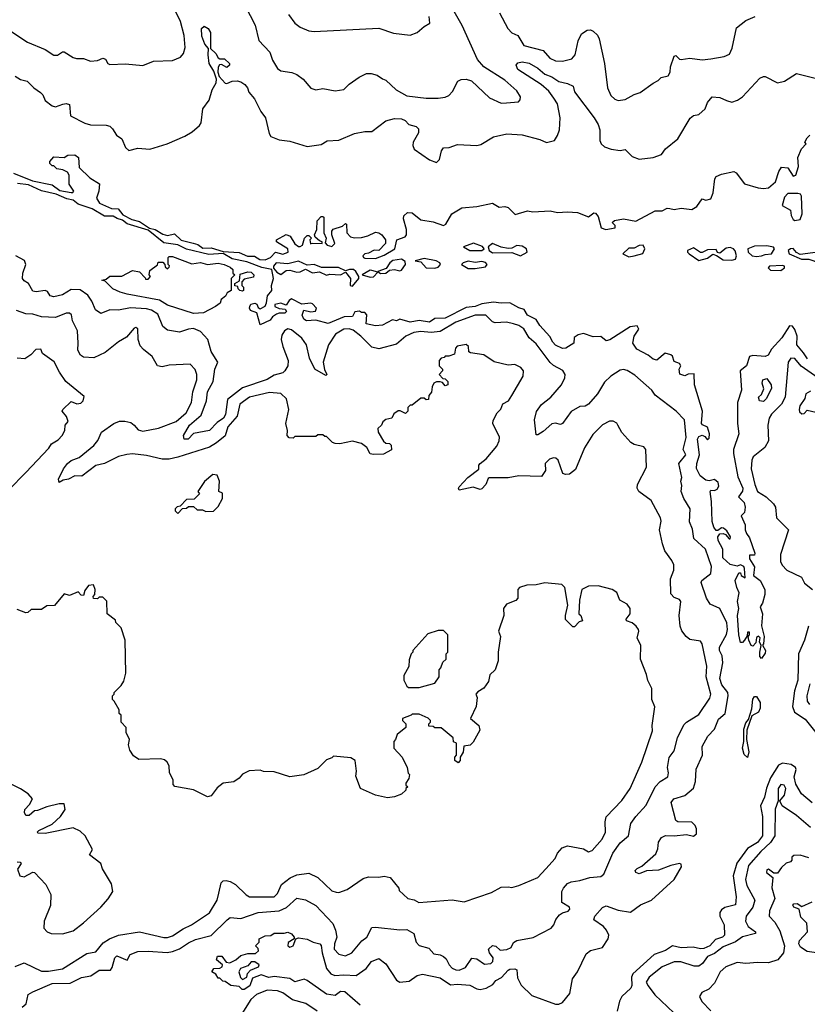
# Model space of a CAD drawing. Extents: x 2210602 to 2357277, y 510288 to 673808.
# Tile 407 of 464: x 2332420 to 2336926, y 623380 to 629016. Entities that reach past the tile are written whole.
import ezdxf

# ---------------------------------------------------------------- set-up
doc = ezdxf.new("R2010")
doc.units = 0

msp = doc.modelspace()

# ---------------------------------------------------------------- linework, layer by layer
at = {"layer": '0CON05XD'}
for points in [[(2333710, 629095), (2333767.5, 628985), (2333787.3, 628897.3), (2333850.7, 628830.7), (2333866.2, 628785), (2333895, 628736.7), (2333915, 628723.8), (2333976.7, 628713.3), (2334005, 628701.2), (2334042.5, 628675), (2334085, 628623.3), (2334115, 628614), (2334155, 628622.9), (2334225, 628608.8), (2334274.1, 628615.9), (2334305, 628646.2), (2334363, 628687), (2334405, 628707.5), (2334431.7, 628708.3), (2334465, 628698.8), (2334495, 628676.7), (2334515, 628670), (2334574.2, 628614.2), (2334635, 628580), (2334745, 628565.7), (2334815, 628565.8), (2334855, 628572), (2334875, 628582), (2334895.7, 628604.3), (2334926.1, 628663.9), (2334945, 628673.3), (2334975, 628676.2), (2335005.8, 628665.8), (2335108.8, 628568.8), (2335175, 628537.5), (2335205, 628539.2), (2335273.6, 628546.4), (2335283.6, 628556.4), (2335286.2, 628575), (2335265, 628608.8), (2335195, 628670), (2335075.7, 628745.7), (2335038.8, 628788.8), (2334952, 628982), (2334870, 629125)], [(2332375, 628945.8), (2332465, 628887.1), (2332565, 628845.8), (2332615, 628813.3), (2332636.8, 628813.2), (2332665, 628832.5), (2332675, 628832.5), (2332725, 628800), (2332745, 628793.3), (2332785, 628793.3), (2332825, 628778.8), (2332865, 628782), (2332895.8, 628795.8), (2332910, 628790), (2332923.3, 628765), (2332935, 628760), (2333025, 628764), (2333125, 628753.3), (2333185, 628778), (2333295, 628781.9), (2333339.4, 628800.6), (2333358, 628822), (2333366.8, 628856.8), (2333361.5, 628925), (2333339.5, 629005), (2333310.9, 629065)], [(2333958.6, 629045), (2333995, 628996.2), (2334025, 628973.8), (2334075, 628951.2), (2334105, 628947.5), (2334475, 628967.5), (2334558.3, 628938.3), (2334655, 628927.5), (2334695, 628942.5), (2334735, 628977.5), (2334767.5, 628995), (2334763.3, 629035)], [(2335165.7, 629055.7), (2335212.5, 628965), (2335235, 628940), (2335270.8, 628925), (2335305, 628867.8), (2335415, 628838.6), (2335452.5, 628795), (2335485, 628779.6), (2335525, 628778.5), (2335578.3, 628791.7), (2335597.3, 628815), (2335614.5, 628895.5), (2335634.6, 628935.4), (2335666.1, 628956.1), (2335685, 628958), (2335700.3, 628950.3), (2335726.4, 628926.4), (2335735.5, 628905.5), (2335766, 628765), (2335782.5, 628625), (2335802.1, 628582.1), (2335825, 628561.2), (2335845, 628553.8), (2335885, 628558.8), (2335935, 628588), (2335970.7, 628599.3), (2336045, 628653.3), (2336073, 628667), (2336090, 628685), (2336130, 628695), (2336142, 628715), (2336143.6, 628746.4), (2336165, 628807.5), (2336175, 628810), (2336195, 628790), (2336205, 628787.5), (2336253.8, 628796.2), (2336325, 628786), (2336375, 628792.5), (2336450, 628805), (2336481.7, 628818.3), (2336497, 628853), (2336521.7, 628968.3), (2336575, 629011.2), (2336627.5, 629035)], [(2332395, 628692.5), (2332425, 628673.3), (2332463.6, 628663.6), (2332500, 628625), (2332539.5, 628599.5), (2332553.3, 628585), (2332565, 628552.5), (2332605, 628523.3), (2332625, 628516.2), (2332667, 628533), (2332685.7, 628535.7), (2332705, 628530), (2332710, 628465), (2332793.4, 628423.4), (2332824.5, 628414.5), (2332915, 628412.5), (2332935.8, 628405.8), (2332951.7, 628391.7), (2332974, 628355), (2333004.3, 628334.3), (2333026, 628285), (2333045, 628266.2), (2333095, 628280), (2333165, 628274), (2333264.3, 628305.7), (2333365, 628350), (2333406.1, 628373.9), (2333449.3, 628410.7), (2333457.5, 628425), (2333467.5, 628505), (2333503.3, 628555), (2333520.8, 628615), (2333544.3, 628655), (2333546.2, 628676.2), (2333530.9, 628720.9), (2333504.8, 628764.8), (2333498.2, 628815), (2333500.7, 628850.7), (2333479.1, 628875), (2333462.2, 628922.2), (2333460.8, 628965), (2333475, 628979.4), (2333497.5, 628965), (2333512.6, 628942.6), (2333511.2, 628851.2), (2333542.1, 628822.1), (2333555, 628796.7), (2333565, 628791.2), (2333591.7, 628791.7), (2333620, 628765), (2333620, 628755), (2333605, 628742.5), (2333575, 628758.8), (2333562.9, 628757.1), (2333556, 628745), (2333553.3, 628715), (2333561.2, 628691.2), (2333595, 628653.3), (2333605, 628650), (2333635, 628663.3), (2333663.9, 628666.1), (2333685, 628660.8), (2333708, 628645), (2333724, 628625), (2333731.2, 628601.2), (2333762.7, 628562.7), (2333799.5, 628489.5), (2333826.2, 628455), (2333847.5, 628365), (2333857, 628347), (2333905, 628328.8), (2333965, 628321.2), (2334065, 628290), (2334145, 628300.8), (2334178.3, 628321.7), (2334245, 628326), (2334335, 628364.2), (2334395, 628376.7), (2334435, 628376), (2334515, 628436), (2334565, 628450), (2334605, 628448.6), (2334625, 628438), (2334645.6, 628415.6), (2334687.5, 628405), (2334701.7, 628391.7), (2334701.7, 628368.3), (2334671.2, 628315), (2334670, 628295), (2334677.5, 628275), (2334765, 628213.3), (2334805, 628197.5), (2334822.5, 628215), (2334833.3, 628265), (2334845, 628282.5), (2334876.4, 628283.6), (2334925, 628301.2), (2335035, 628296.2), (2335057.7, 628302.3), (2335130, 628345), (2335207, 628363), (2335295, 628356.2), (2335395, 628330), (2335435, 628312.5), (2335480, 628325), (2335497.7, 628352.3), (2335508, 628385), (2335511.4, 628455), (2335497.1, 628535), (2335476.2, 628566.2), (2335446.8, 628606.8), (2335404.5, 628645), (2335270.8, 628730.8), (2335261.1, 628755), (2335270.5, 628769.5), (2335295, 628774.7), (2335335, 628767.3), (2335385, 628738.8), (2335425, 628703.3), (2335465, 628689.4), (2335505, 628662.9), (2335555, 628650.8), (2335586, 628636), (2335595, 628602.5), (2335706.2, 628455), (2335728.8, 628415), (2335738.8, 628385), (2335738.8, 628325), (2335746.7, 628305), (2335765, 628288.8), (2335803.9, 628273.9), (2335855, 628267.5), (2335885, 628272.5), (2335925, 628232.5), (2335965, 628217.5), (2336045, 628227.5), (2336092.5, 628245), (2336114.1, 628275.9), (2336186.4, 628333.6), (2336257, 628453), (2336275, 628467.5), (2336305, 628473.3), (2336342.5, 628505), (2336355, 628542.5), (2336382.5, 628575), (2336425, 628571.2), (2336463.9, 628553.9), (2336495, 628543.3), (2336527.5, 628555), (2336555, 628573.8), (2336655, 628681.2), (2336675, 628691.2), (2336685, 628691.2), (2336755, 628653.8), (2336796.2, 628663.8), (2336865, 628707.5), (2336970.7, 628680.7)], [(2336140, 627935), (2336165, 627928.8), (2336205, 627936.7), (2336265, 627930), (2336293.3, 627946.7), (2336325, 627990), (2336345, 627982.5), (2336375, 627990), (2336387.5, 628025), (2336397.5, 628105), (2336405, 628117.5), (2336435, 628132.5), (2336505, 628147.5), (2336519.3, 628139.3), (2336566.4, 628076.4), (2336645, 628052.5), (2336675, 628050), (2336705, 628052.5), (2336745, 628087.5), (2336763.6, 628146.4), (2336778.3, 628171.7), (2336815, 628167.5), (2336845, 628120), (2336860, 628125), (2336876.7, 628175), (2336873, 628227), (2336893, 628277), (2336920, 628305), (2336912.5, 628315), (2336925, 628340), (2336940, 628355)], [(2332385, 628137.9), (2332494, 628094), (2332605, 628070.6), (2332648.8, 628038.8), (2332714.3, 628025.7), (2332723.8, 628026.2), (2332730, 628035), (2332703.8, 628075), (2332702.5, 628125), (2332693, 628143), (2332666.4, 628156.4), (2332633, 628163), (2332615, 628180), (2332605, 628180), (2332593.3, 628193.3), (2332592.5, 628205), (2332615, 628230), (2332675, 628227.5), (2332695, 628240), (2332735, 628242.5), (2332757, 628227), (2332760.7, 628170.7), (2332820.7, 628110.7), (2332876.2, 628076.2), (2332873.3, 628035), (2332860, 627995), (2332876.7, 627965), (2332945, 627935.8), (2332982.5, 627932.5), (2333009.5, 627899.5), (2333061.5, 627871.5), (2333105, 627861.2), (2333163.2, 627823.2), (2333195, 627814.6), (2333238, 627788), (2333265, 627781.1), (2333305, 627790), (2333343.8, 627753.8), (2333413.3, 627736.7), (2333438.8, 627728.8), (2333467.4, 627707.4), (2333515, 627709.1), (2333585, 627688), (2333675, 627683.8), (2333722.9, 627662.9), (2333763.1, 627663.1), (2333793.6, 627643.6), (2333825, 627641.1), (2333855.3, 627654.7), (2333884, 627686), (2333925, 627674.5), (2333955.8, 627685), (2333954, 627705), (2333890, 627745), (2333890, 627755), (2333945, 627785.7), (2333967, 627777), (2333993.6, 627733.6), (2334015, 627718), (2334025, 627716.7), (2334037.5, 627725), (2334050, 627765), (2334065, 627780), (2334075, 627780), (2334090, 627765), (2334080, 627755), (2334083, 627733), (2334092.5, 627737.5), (2334150, 627735), (2334150, 627745), (2334135, 627750), (2334110.7, 627770.7), (2334107.5, 627785), (2334120, 627815), (2334122.5, 627865), (2334145, 627890), (2334155, 627890), (2334160, 627885), (2334160, 627795), (2334173.3, 627765), (2334168.3, 627738.3), (2334180, 627725), (2334205, 627717.5), (2334222.5, 627735), (2334206.2, 627785), (2334206.7, 627805), (2334213.6, 627816.4), (2334267, 627833), (2334285, 627850), (2334290, 627845), (2334292.5, 627795), (2334313.6, 627773.6), (2334335, 627767.5), (2334375, 627770), (2334411.7, 627778.3), (2334455, 627798.8), (2334475, 627796), (2334491.2, 627785), (2334513.8, 627755), (2334513.3, 627735), (2334475, 627694), (2334447.5, 627697.5), (2334415, 627680), (2334395, 627676.2), (2334384, 627665), (2334386.2, 627655), (2334395, 627650), (2334455, 627648.9), (2334505, 627668.5), (2334565.8, 627705), (2334577.5, 627755), (2334625, 627772.5), (2334632.5, 627785), (2334633.8, 627815), (2334616.7, 627875), (2334617, 627893), (2334638.3, 627911.7), (2334665, 627910), (2334715, 627870), (2334785, 627858.8), (2334845, 627837.5), (2334857.5, 627845), (2334892.5, 627905), (2334950.5, 627939.5), (2335035, 627946.2), (2335125, 627966.2), (2335163.6, 627943.6), (2335195, 627946), (2335215, 627940), (2335255, 627900), (2335325, 627922.5), (2335355, 627916.7), (2335455, 627922.5), (2335497, 627913), (2335555, 627916.7), (2335611.7, 627911.7), (2335675, 627887.5), (2335705, 627911.2), (2335715, 627908.8), (2335729.8, 627889.8), (2335746.7, 627825), (2335774.2, 627814.2), (2335827.5, 627825), (2335827, 627837), (2335810, 627855), (2335823.6, 627866.4), (2335875, 627876.7), (2335945, 627863.3), (2336055, 627921.2), (2336095, 627922.5), (2336125, 627937.5), (2336140, 627935)], [(2336684.2, 625755), (2336684.1, 625725.9), (2336670, 625675), (2336657.5, 625655), (2336670, 625615), (2336663.3, 625546.7), (2336680, 625485), (2336676.4, 625443.6), (2336670, 625435), (2336686.7, 625405), (2336685, 625390), (2336665, 625360), (2336655, 625370), (2336654, 625395), (2336663, 625433), (2336652.5, 625455), (2336657, 625477), (2336647.5, 625487.5), (2336635, 625480), (2336632, 625448), (2336615, 625430), (2336605, 625433.3), (2336591.2, 625465), (2336587.5, 625485), (2336596.2, 625495), (2336595, 625510), (2336585, 625510), (2336581.7, 625488.3), (2336566.7, 625465), (2336555, 625450), (2336545, 625450), (2336534.2, 625495), (2336526.2, 625605), (2336533.8, 625645), (2336526.2, 625685), (2336536.2, 625735), (2336522.5, 625765), (2336514.2, 625805), (2336535, 625850), (2336545, 625850), (2336547.5, 625835), (2336570, 625820), (2336567.5, 625875), (2336563.3, 625885), (2336545, 625896.2), (2336525, 625887.5), (2336485, 625898), (2336443.8, 625935), (2336443.8, 625985), (2336416.7, 626035), (2336413.6, 626056.4), (2336425, 626072.5), (2336445, 626073.8), (2336458.8, 626068.8), (2336480, 626045), (2336485, 626043.3), (2336487.1, 626055), (2336465, 626090), (2336447.5, 626105), (2336435, 626106.2), (2336415, 626092.5), (2336405, 626092.5), (2336391.7, 626111.7), (2336382.7, 626142.7), (2336378.3, 626258.3), (2336370, 626315), (2336375, 626322.5), (2336395, 626320.8), (2336411.5, 626328.5), (2336419.2, 626345), (2336416, 626366), (2336395, 626382.9), (2336365, 626376.2), (2336345, 626380), (2336314, 626405), (2336293.2, 626446.8), (2336293.3, 626475), (2336308.8, 626525), (2336298.1, 626615), (2336305, 626630), (2336325, 626636.7), (2336340, 626630), (2336355, 626610), (2336365, 626620), (2336366, 626645), (2336355, 626682.5), (2336325.9, 626695.9), (2336320.8, 626705), (2336327.1, 626775), (2336281.2, 626925), (2336278.3, 626988.3), (2336245, 626987.5), (2336225, 626977.5), (2336197, 626987), (2336192.5, 627015), (2336202.5, 627035), (2336195, 627047.5), (2336165, 627060), (2336155, 627090), (2336145, 627097.5), (2336113, 627107), (2336065, 627067.5), (2336045, 627073.3), (2336016.1, 627096.1), (2335950.7, 627130.7), (2335927.5, 627165), (2335936.1, 627203.9), (2335963.3, 627245), (2335953, 627263), (2335912.3, 627257.7), (2335796.1, 627183.9), (2335775, 627177.5), (2335745, 627203.3), (2335700.7, 627200.7), (2335645, 627220), (2335615, 627212.5), (2335593, 627197), (2335590, 627165), (2335543.8, 627136.2), (2335525, 627133.3), (2335485, 627153.3), (2335469.5, 627169.5), (2335453.1, 627203.1), (2335396, 627265), (2335375, 627300), (2335326.2, 627325), (2335307, 627357), (2335275, 627366.7), (2335225, 627395.6), (2335175, 627393.1), (2335130.5, 627399.5), (2335065, 627388.9), (2335025, 627373.8), (2334975, 627367.9), (2334855, 627308.1), (2334795, 627306.2), (2334765, 627284.4), (2334705, 627294.3), (2334654.2, 627284.2), (2334595, 627302.5), (2334575, 627292.5), (2334553, 627297), (2334495, 627266.7), (2334455, 627262.5), (2334402.5, 627275), (2334407, 627327), (2334395, 627340), (2334375, 627340), (2334365, 627347.5), (2334337, 627343), (2334325, 627317.5), (2334275.6, 627314.4), (2334185, 627277.5), (2334115, 627296.7), (2334061.7, 627291.7), (2334045, 627302.5), (2334036.7, 627325), (2334045, 627352.5), (2334086.4, 627343.6), (2334113, 627347), (2334117.5, 627365), (2334095, 627388.8), (2334085, 627393.3), (2334035, 627387.5), (2333975, 627417.5), (2333961.7, 627408.3), (2333945, 627382.5), (2333915, 627392.5), (2333880, 627385), (2333880, 627375), (2333905, 627362.5), (2333939.3, 627359.3), (2333946.7, 627345), (2333937.5, 627335), (2333905, 627336.7), (2333889.7, 627330.3), (2333866.7, 627315), (2333852.5, 627295), (2333795, 627270), (2333777, 627337), (2333741.3, 627351.3), (2333734, 627365), (2333735.8, 627375), (2333743.1, 627386.9), (2333765, 627394), (2333777.1, 627387.1), (2333785, 627367.5), (2333795, 627360), (2333823.6, 627376.4), (2333832.5, 627395), (2333837.5, 627435), (2333862.5, 627465), (2333860, 627495), (2333872.5, 627535), (2333862.5, 627585), (2333805, 627598), (2333720, 627630), (2333635, 627646.9), (2333585, 627677.5), (2333502.5, 627672.5), (2333375, 627703.1), (2333325, 627727.8), (2333245, 627738.5), (2333155, 627811.1), (2333035, 627846.9), (2333007.4, 627867.4), (2332976.9, 627876.9), (2332955, 627891.9), (2332905, 627891.5), (2332835, 627932.3), (2332755, 627960.8), (2332725, 627982.1), (2332690.1, 627990.1), (2332628, 628018), (2332545, 628035.4), (2332470.5, 628070.5), (2332408.2, 628078.2)], [(2336855, 627866.7), (2336885, 627872.5), (2336896.2, 627905), (2336892.5, 628005), (2336886.4, 628016.4), (2336871.7, 628021.7), (2336815, 628020), (2336795, 628000), (2336783, 627953), (2336830, 627925), (2336833.3, 627895), (2336845, 627872.5), (2336855, 627866.7)], [(2335065, 627694.5), (2335077.5, 627705), (2335067.7, 627717.7), (2335016.7, 627736.7), (2334960, 627715), (2334994.6, 627694.6), (2335065, 627694.5)], [(2335285, 627663.5), (2335324.4, 627685), (2335320, 627705), (2335295, 627720), (2335265, 627722.9), (2335235, 627707.1), (2335215, 627706.9), (2335175, 627714.2), (2335125, 627734), (2335100, 627715), (2335105.8, 627695), (2335125, 627681.8), (2335235, 627683.5), (2335285, 627663.5)], [(2335905, 627658.9), (2335935, 627664.4), (2335985, 627676.7), (2335996.7, 627705), (2335987.5, 627725), (2335965, 627723.3), (2335935, 627707.5), (2335905, 627707.5), (2335870, 627675), (2335905, 627658.9)], [(2336305, 627638), (2336355, 627650.6), (2336385, 627673.3), (2336406.7, 627666.7), (2336445, 627640.7), (2336495, 627639.1), (2336515, 627644.6), (2336521.8, 627665), (2336513.6, 627693.6), (2336504.4, 627704.4), (2336485, 627711.4), (2336462.1, 627707.9), (2336425, 627680), (2336413.3, 627683.3), (2336405, 627700), (2336355, 627698.8), (2336325, 627683.3), (2336315, 627683.3), (2336275, 627709.2), (2336240, 627695), (2336240, 627685), (2336250, 627675), (2336305, 627638)], [(2336635, 627659.6), (2336665, 627664.6), (2336685, 627672.5), (2336722, 627675), (2336738.8, 627705), (2336733.8, 627713.8), (2336695, 627722), (2336625, 627718.8), (2336586.4, 627703.6), (2336588.8, 627685), (2336610, 627665), (2336635, 627659.6)], [(2337045, 627621.4), (2337052, 627635), (2337038.8, 627655), (2337005, 627666.7), (2336985.6, 627685.6), (2336885, 627672.5), (2336864, 627684), (2336845, 627706.7), (2336830, 627705), (2336817.5, 627695), (2336823.3, 627675), (2336893.3, 627645), (2336935, 627644.5), (2336995.6, 627624.4), (2337045, 627621.4)], [(2333875, 623787.5), (2333933, 623787), (2333955, 623792.5), (2333975, 623782.5), (2333990, 623765), (2333990, 623755), (2333956.4, 623733.6), (2333953.3, 623715), (2333965, 623706.2), (2333985, 623713.8), (2334000, 623755), (2334015, 623760), (2334065, 623753.3), (2334100, 623735), (2334137.5, 623725), (2334145.6, 623715.6), (2334150.5, 623675), (2334175.5, 623585.5), (2334200.8, 623555), (2334223.7, 623543.7), (2334275, 623548.2), (2334345, 623544), (2334402.5, 623585), (2334432.5, 623625), (2334475, 623642.5), (2334515, 623611.2), (2334575, 623517.5), (2334595, 623506.7), (2334647.5, 623512.5), (2334695, 623543.8), (2334725, 623552.5), (2334825, 623531.8), (2334885, 623490.9), (2334925, 623494.6), (2334995, 623490), (2335035, 623468.7), (2335055, 623464.7), (2335088.1, 623471.9), (2335127.8, 623492.2), (2335144.7, 623515.3), (2335177.3, 623532.7), (2335215, 623576), (2335225, 623580), (2335253.6, 623583.6), (2335265, 623577.5), (2335268.6, 623531.4), (2335288.8, 623488.8), (2335350.2, 623430.2), (2335485, 623381.4), (2335505, 623380.6), (2335525, 623389.2), (2335567.7, 623442.3), (2335582.9, 623525), (2335611.4, 623565), (2335660.9, 623669.1), (2335685, 623686.9), (2335755, 623705.8), (2335786.9, 623755), (2335790, 623775), (2335777.1, 623805), (2335760, 623825), (2335705, 623863.3), (2335710, 623885), (2335755, 623934), (2335775, 623944.2), (2335845, 623918.9), (2335915, 623908.1), (2335971.7, 623948.3), (2336034, 623976), (2336164, 624095), (2336206.1, 624166.1), (2336205, 624182.5), (2336195, 624186.2), (2336145, 624174), (2336075, 624146.7), (2336007, 624143), (2335965, 624126.2), (2335945, 624133.3), (2335942, 624145), (2335952.7, 624157.3), (2335980, 624170), (2336059.1, 624240.9), (2336070.3, 624269.7), (2336075, 624307.5), (2336092.5, 624335), (2336115, 624346.7), (2336165, 624344), (2336235, 624350.8), (2336275, 624343.1), (2336292, 624355), (2336292, 624385), (2336284.1, 624404.1), (2336265, 624422.5), (2336185, 624423.3), (2336175, 624432.5), (2336148, 624535), (2336163.3, 624555), (2336225, 624575.7), (2336275, 624616.2), (2336287.5, 624655), (2336290, 624725), (2336327.5, 624805), (2336323.8, 624855), (2336357.5, 624915), (2336394.6, 624955.4), (2336417.6, 625012.4), (2336456.9, 625045), (2336473.6, 625145), (2336470.9, 625165), (2336438.2, 625208.2), (2336426.7, 625245), (2336443.2, 625335), (2336439.5, 625375), (2336424.5, 625405), (2336423.6, 625425), (2336464.3, 625495.7), (2336470.5, 625525), (2336466.7, 625563.3), (2336425.4, 625645.4), (2336370.9, 625670.9), (2336349.4, 625705), (2336319.2, 625795), (2336323.4, 625806.6), (2336374, 625845), (2336378.5, 625885), (2336344.4, 625985), (2336276.8, 626046.8), (2336269.3, 626099.3), (2336252.3, 626142.3), (2336256, 626215), (2336219.2, 626275), (2336204, 626315), (2336208.8, 626348.8), (2336202.5, 626375), (2336207.5, 626395), (2336190.8, 626475), (2336231.2, 626525), (2336216, 626555), (2336232.9, 626625), (2336223.3, 626725), (2336176.7, 626775), (2336056.6, 626866.6), (2336035.8, 626895), (2335940.2, 626980.2), (2335895, 627007.8), (2335875, 627013.1), (2335855, 627009.5), (2335802.5, 626975), (2335765, 626941.2), (2335725, 626874), (2335674.3, 626815.7), (2335655, 626804), (2335625, 626801.2), (2335575, 626774), (2335525, 626704), (2335515, 626698.8), (2335485, 626705.8), (2335465, 626702.5), (2335415, 626658), (2335385, 626640), (2335375, 626640), (2335364.5, 626725), (2335377.5, 626772.5), (2335405, 626812.9), (2335459.2, 626855), (2335519.2, 626925), (2335538.6, 626965), (2335540.8, 626985), (2335527.9, 627007.9), (2335475, 627036.9), (2335455, 627054.4), (2335375, 627161.1), (2335334.6, 627194.6), (2335305, 627245.6), (2335275.8, 627265), (2335245.3, 627275.3), (2335205, 627283.6), (2335139.7, 627279.7), (2335125, 627286), (2335086.2, 627325), (2335026.2, 627325), (2334915, 627283.6), (2334825, 627231.8), (2334774.8, 627225.2), (2334715, 627231.3), (2334674.5, 627225.5), (2334629.1, 627205), (2334575, 627158.8), (2334475, 627131.6), (2334435, 627141.6), (2334371.5, 627205), (2334328.2, 627238.2), (2334305, 627246.2), (2334275, 627243.6), (2334226.2, 627215), (2334186, 627154), (2334156.5, 627055), (2334164, 627014), (2334176.5, 626985), (2334170.7, 626979.3), (2334108.8, 627015), (2334077.9, 627077.9), (2334061.5, 627155), (2334035, 627192.3), (2333975, 627241.2), (2333955, 627245.4), (2333935.3, 627234.7), (2333919.5, 627210.5), (2333916.9, 627185), (2333924.6, 627145), (2333955.4, 627065), (2333954, 627035), (2333937.9, 627005), (2333925, 626994.7), (2333875, 626981.1), (2333835, 626956.8), (2333695, 626908), (2333609.2, 626840.8), (2333598.2, 626755), (2333585.4, 626735), (2333550.4, 626709.6), (2333505.8, 626665), (2333415, 626646.9), (2333384.4, 626614.4), (2333361.2, 626615), (2333356.9, 626635), (2333392, 626695), (2333458.8, 626751.2), (2333488.8, 626835), (2333494.1, 626885.9), (2333526.9, 626945), (2333537.3, 627015), (2333554.4, 627055), (2333531.4, 627091.4), (2333515.6, 627115.6), (2333496.5, 627185), (2333455, 627230.3), (2333415, 627247.3), (2333386.7, 627245), (2333335, 627228.1), (2333265, 627239.2), (2333239.1, 627259.1), (2333209.9, 627329.9), (2333173.5, 627353.5), (2333145, 627360.8), (2333053.5, 627366.5), (2332985, 627352.9), (2332935, 627354.3), (2332883.9, 627333.9), (2332854.5, 627354.5), (2332833.3, 627405), (2332808.9, 627438.9), (2332765, 627470), (2332715, 627470.7), (2332665, 627440.7), (2332615, 627428.6), (2332594.2, 627434.2), (2332579.2, 627459.2), (2332566.1, 627466.1), (2332515, 627457.5), (2332495, 627462), (2332471.2, 627505), (2332445, 627521.2), (2332436.2, 627535), (2332438, 627565), (2332455.6, 627614.4), (2332447.3, 627637.3), (2332398, 627665)], [(2333415, 627333.8), (2333265, 627381.2), (2333220.8, 627410.8), (2333035, 627444.4), (2332995, 627456.7), (2332952.5, 627475), (2332908.3, 627518.3), (2332890, 627525), (2332915, 627530), (2332935, 627547.5), (2333005, 627547.5), (2333065, 627580), (2333105, 627572.5), (2333138.3, 627538.3), (2333140, 627530), (2333155, 627530), (2333167.5, 627545), (2333160, 627555), (2333165, 627580), (2333208.3, 627611.7), (2333211.7, 627628.3), (2333238.3, 627628.3), (2333250, 627615), (2333251.7, 627601.7), (2333265, 627590), (2333275, 627600), (2333277, 627607), (2333270, 627615), (2333270, 627655), (2333275, 627660), (2333295, 627660), (2333405, 627617.5), (2333455, 627626.2), (2333495, 627613.8), (2333555, 627621.2), (2333590, 627615), (2333625, 627600), (2333640, 627585), (2333640, 627565), (2333650, 627555), (2333630, 627535), (2333630, 627465), (2333607, 627453), (2333596.7, 627433.3), (2333572.5, 627415), (2333566.4, 627393.6), (2333540, 627375), (2333471.7, 627338.3), (2333415, 627333.8)], [(2334483.8, 627563.8), (2334515, 627564), (2334535, 627581.2), (2334565, 627586), (2334595, 627578), (2334605, 627581.2), (2334626.7, 627615), (2334625, 627632.5), (2334605, 627645.6), (2334555, 627638.1), (2334538.6, 627625), (2334517.5, 627592.5), (2334470, 627575), (2334483.8, 627563.8)], [(2334795, 627593.8), (2334815, 627600), (2334827.5, 627615), (2334823.3, 627625), (2334802.5, 627635), (2334735, 627648), (2334683.3, 627635), (2334715, 627630), (2334745, 627596.2), (2334795, 627593.8)], [(2334325, 627490), (2334360, 627535), (2334360, 627545), (2334342.5, 627575), (2334330, 627585), (2334306, 627586), (2334285, 627577.5), (2334243.3, 627596.7), (2334147, 627597), (2334105, 627614), (2334065, 627610), (2334015, 627634.4), (2333955, 627618.8), (2333887.5, 627625), (2333872.9, 627605), (2333873, 627593), (2333890.7, 627570.7), (2333915, 627557.5), (2333945, 627580), (2333965, 627582.5), (2334005, 627571.2), (2334025, 627573.3), (2334055, 627587.5), (2334095, 627566.2), (2334135, 627572.5), (2334175, 627553.3), (2334195, 627560), (2334255, 627556.2), (2334285, 627570), (2334312.5, 627535), (2334310, 627495), (2334325, 627490)], [(2334425, 627542.5), (2334445, 627543.3), (2334470, 627570), (2334435, 627580), (2334425, 627581.2), (2334380, 627555), (2334425, 627542.5)], [(2335025, 627592.5), (2335085, 627602), (2335094, 627615), (2335085, 627626.5), (2335065, 627630.9), (2335025, 627626.5), (2334985, 627634.4), (2334956.7, 627625), (2334947.5, 627615), (2334985, 627592.5), (2335025, 627592.5)], [(2336775, 627580.8), (2336796.7, 627595), (2336796.7, 627605), (2336785, 627608.2), (2336710, 627605), (2336702.5, 627595), (2336715, 627581.2), (2336775, 627580.8)], [(2333695, 627462.5), (2333680, 627465), (2333670, 627475), (2333668.3, 627488.3), (2333651.7, 627491.7), (2333650, 627505), (2333678.3, 627521.7), (2333681.7, 627558.3), (2333725, 627572.5), (2333745, 627570), (2333760, 627555), (2333758.3, 627541.7), (2333705, 627530), (2333690, 627515), (2333690, 627495), (2333700, 627485), (2333700, 627465), (2333695, 627462.5)], [(2332754.2, 627164.2), (2332750, 627235), (2332721.3, 627291.3), (2332715.6, 627325.6), (2332705, 627336.2), (2332685, 627336.2), (2332625, 627311.1), (2332545, 627314.6), (2332495, 627330.8), (2332455, 627332.9), (2332402.1, 627352.1)], [(2332435, 623364.2), (2332456.8, 623383.2), (2332469.2, 623435), (2332495, 623451.4), (2332605, 623497.9), (2332709.2, 623500.8), (2332773.3, 623533.3), (2332827.3, 623542.7), (2332874.6, 623575.4), (2332939.2, 623575), (2332949.9, 623590.1), (2332964, 623646), (2332975, 623656.9), (2333035, 623633.3), (2333051.4, 623665), (2333095, 623681.2), (2333155, 623683.2), (2333264.6, 623675.4), (2333295, 623682.9), (2333335, 623697.1), (2333385, 623731.5), (2333425, 623750), (2333515, 623772.9), (2333606.2, 623863.8), (2333625, 623875.7), (2333685, 623870), (2333785, 623906.1), (2333905, 623914.6), (2333945.8, 623934.2), (2334005, 623987.1), (2334055, 623978.6), (2334115, 623944.5), (2334212.3, 623842.3), (2334226.9, 623805), (2334233.8, 623765), (2334220.8, 623725), (2334219.5, 623695), (2334245, 623667.1), (2334285, 623656.9), (2334320, 623675), (2334377.1, 623742.9), (2334405.6, 623765), (2334435, 623818.6), (2334455, 623821.8), (2334594.4, 623805.6), (2334635, 623807.1), (2334674.5, 623784.5), (2334688, 623735), (2334705, 623716.2), (2334761.7, 623701.7), (2334788.8, 623668.8), (2334825, 623662.9), (2334845, 623652.9), (2334860.3, 623640.3), (2334878.1, 623605), (2334895, 623586.9), (2334915, 623576.7), (2334934.4, 623575.6), (2334970, 623590), (2335007, 623643), (2335035, 623639.2), (2335078.7, 623608.7), (2335116.4, 623613.6), (2335126.4, 623625), (2335128.8, 623645), (2335107.5, 623675), (2335102, 623695), (2335124.3, 623715.7), (2335145, 623712), (2335169.7, 623689.7), (2335207.3, 623692.7), (2335232, 623705), (2335245.8, 623734.2), (2335264.4, 623745.6), (2335357.3, 623762.7), (2335460, 623815), (2335475.8, 623834.2), (2335488, 623865), (2335508.3, 623891.7), (2335526.1, 623903.9), (2335557.7, 623912.3), (2335566.7, 623925), (2335565, 623936.2), (2335522, 623962), (2335521.9, 624025), (2335530.6, 624045), (2335555, 624070.6), (2335575, 624080.5), (2335625, 624087.5), (2335682.5, 624105), (2335745, 624111.5), (2335762.9, 624125), (2335812.7, 624245), (2335855, 624304.3), (2335902.5, 624345), (2335915.8, 624415), (2335944.3, 624455), (2336005, 624520), (2336055.6, 624625), (2336085, 624654.4), (2336128.5, 624681.5), (2336131.4, 624705), (2336125.8, 624735), (2336135, 624792.5), (2336165, 624830), (2336184.2, 624905), (2336220.3, 624979.7), (2336234.5, 624995.5), (2336305, 625038.8), (2336368.6, 625131.4), (2336374.2, 625155), (2336348.1, 625255), (2336351.4, 625315), (2336323.9, 625443.9), (2336315, 625457.5), (2336255, 625468.8), (2336233.8, 625485), (2336207.7, 625517.7), (2336198, 625545), (2336192.9, 625605), (2336202, 625685), (2336195, 625696.7), (2336165, 625708.8), (2336145, 625730), (2336144.4, 625814.4), (2336162.9, 625865), (2336161.9, 625895), (2336151.1, 625921.1), (2336111.9, 625975), (2336097.5, 626015), (2336080.5, 626095), (2336089.4, 626145), (2336086, 626165), (2336033.8, 626263.8), (2335963.3, 626315), (2335952, 626335), (2335954.2, 626355), (2336006, 626455), (2336002.5, 626555), (2335990.7, 626570.7), (2335935, 626583.3), (2335916.1, 626596.1), (2335865, 626652.5), (2335842.5, 626695), (2335836.4, 626706.4), (2335815, 626717.5), (2335795, 626717.5), (2335755, 626696.7), (2335698.8, 626641.2), (2335651.2, 626565), (2335599.1, 626440.9), (2335566.6, 626413.4), (2335542.3, 626412.3), (2335528.3, 626418.3), (2335501.4, 626495), (2335486.7, 626506.7), (2335475, 626507.1), (2335450.6, 626499.4), (2335425.6, 626475), (2335428, 626435), (2335405, 626400.8), (2335275, 626405.7), (2335214.2, 626394.2), (2335107, 626393), (2335100, 626390), (2335086.7, 626355), (2335065, 626330), (2335055, 626326.7), (2335015, 626340), (2334933.6, 626323.6), (2334930, 626335), (2334935, 626342.5), (2334984.1, 626395.9), (2335046.4, 626443.6), (2335046.7, 626465), (2335053.8, 626475), (2335088, 626502), (2335149.2, 626575), (2335164, 626605), (2335166.1, 626626.1), (2335127.5, 626705), (2335128.3, 626721.7), (2335152.5, 626765), (2335173.6, 626786.4), (2335183.9, 626816.1), (2335216.7, 626835), (2335236.2, 626865), (2335301.2, 626975), (2335302.5, 627005), (2335287.5, 627025), (2335253, 627043), (2335215, 627037.5), (2335135, 627057.5), (2335075, 627096.7), (2334998.3, 627108.3), (2334990, 627115), (2334987.5, 627145), (2334975, 627157.5), (2334923, 627147), (2334912.5, 627135), (2334908.3, 627101.7), (2334875, 627090), (2334855, 627090), (2334848.3, 627081.7), (2334831.7, 627078.3), (2334820, 627065), (2334820, 627035), (2334840, 627015), (2334840, 627005), (2334820, 626985), (2334841.7, 626961.7), (2334855, 626960), (2334870, 626945), (2334870, 626925), (2334855, 626920), (2334838.3, 626938.3), (2334825, 626942.5), (2334805, 626942.5), (2334790, 626935), (2334780, 626915), (2334777, 626883), (2334760, 626865), (2334758.3, 626841.7), (2334745, 626840), (2334735, 626850), (2334715, 626850), (2334665, 626810), (2334655, 626810), (2334640, 626795), (2334640, 626775), (2334627.5, 626762.5), (2334597, 626777), (2334585, 626776.7), (2334560.7, 626759.3), (2334550, 626735), (2334515, 626726.7), (2334497, 626713), (2334490, 626695), (2334470, 626675), (2334470.8, 626655), (2334502.3, 626602.3), (2334515, 626592.5), (2334535, 626590), (2334545, 626580), (2334547, 626553), (2334501.7, 626528.3), (2334445, 626527.5), (2334425, 626530), (2334406.4, 626566.4), (2334375, 626590), (2334325, 626603.3), (2334251.7, 626588.3), (2334225, 626590), (2334210, 626595), (2334175, 626630), (2334165, 626630), (2334155, 626640), (2334125, 626640), (2334115, 626630), (2333995, 626630), (2333985, 626620), (2333961.7, 626621.7), (2333950, 626635), (2333952.5, 626665), (2333942.5, 626705), (2333960, 626785), (2333946.7, 626845), (2333915, 626876.2), (2333848.3, 626881.7), (2333734.2, 626855.8), (2333680, 626815), (2333664.1, 626745.9), (2333611.5, 626685), (2333595.3, 626634.7), (2333546.9, 626593.1), (2333505, 626569.6), (2333325, 626512.5), (2333275, 626500.5), (2333235, 626500), (2333145, 626520.8), (2333065, 626530), (2333032.7, 626527.3), (2332985, 626514.6), (2332905, 626475.3), (2332855, 626463.6), (2332775, 626402.9), (2332735, 626405.6), (2332698.8, 626385), (2332669.5, 626380.5), (2332645, 626367.5), (2332641.2, 626385), (2332670.8, 626445), (2332694.3, 626475), (2332715, 626491.9), (2332760.5, 626509.5), (2332845, 626579.2), (2332866.2, 626606.2), (2332887.5, 626655), (2332959.4, 626705), (2332991.5, 626718.5), (2333021.8, 626718.2), (2333055, 626709.4), (2333075.5, 626695), (2333097.7, 626667.7), (2333125, 626660), (2333215, 626678.2), (2333315, 626715.6), (2333372.2, 626765), (2333403.5, 626825), (2333410.5, 626885), (2333432.9, 626955), (2333434, 626985), (2333424.1, 627014.1), (2333395, 627043.3), (2333275, 627038), (2333235, 627028.8), (2333207.5, 627035), (2333178.8, 627088.8), (2333127.5, 627127.5), (2333109.7, 627149.7), (2333097.1, 627185), (2333095.8, 627245.8), (2333085, 627253.3), (2333075, 627250), (2333031.7, 627198.3), (2332985, 627171.2), (2332908.7, 627111.3), (2332845, 627080), (2332785, 627084.3), (2332768.8, 627095), (2332752.9, 627125), (2332754.2, 627164.2)], [(2336928.1, 627075), (2336905, 627108.1), (2336867.1, 627155), (2336868, 627205), (2336855, 627242.5), (2336840.7, 627260.7), (2336825, 627262.5), (2336781.2, 627195), (2336720.6, 627129.4), (2336702.5, 627095), (2336685, 627088.8), (2336615, 627093.3), (2336595, 627087.5), (2336577.5, 627035), (2336542.5, 627005), (2336550, 626895), (2336526.7, 626825), (2336526.2, 626705), (2336533.9, 626646.1), (2336504.5, 626555.5), (2336503.2, 626533.2), (2336528.8, 626398.8), (2336556.5, 626335), (2336555, 626317.5), (2336532.5, 626285), (2336565, 626252.5), (2336571.2, 626225), (2336566.7, 626195), (2336547.5, 626175), (2336570, 626125), (2336570, 626095), (2336577.5, 626075), (2336595, 626050), (2336627, 625963), (2336625, 625950), (2336595, 625950), (2336595, 625930), (2336623.9, 625883.9), (2336619.2, 625835), (2336656.1, 625806.1), (2336684.2, 625755)], [(2332357.5, 626325), (2332455.9, 626424.1), (2332586.4, 626563.6), (2332601.7, 626588.3), (2332639.3, 626610.7), (2332662.5, 626635), (2332677.5, 626665), (2332680, 626695), (2332697.5, 626715), (2332687.5, 626745), (2332662.5, 626775), (2332667.5, 626785), (2332715, 626830), (2332746.2, 626816.2), (2332769.7, 626820.3), (2332784, 626835), (2332788.3, 626858.3), (2332684.1, 626944.1), (2332647.3, 626997.3), (2332617.3, 627057.3), (2332550, 627105), (2332540, 627130), (2332511.7, 627128.3), (2332483, 627097), (2332450, 627075), (2332405, 627077.5)], [(2337025, 626939.4), (2336891.7, 627031.7), (2336855, 627076.2), (2336832, 627078), (2336816.2, 627055), (2336799.6, 626855), (2336778.8, 626815), (2336722.3, 626757.7), (2336708.5, 626735), (2336700, 626695), (2336703.8, 626605), (2336682.7, 626567.3), (2336616.8, 626513.2), (2336609.4, 626495), (2336605.6, 626445), (2336626.4, 626355), (2336641.9, 626315), (2336690, 626285), (2336732.5, 626245), (2336744, 626225), (2336750, 626165), (2336818.8, 626095), (2336772.5, 625955), (2336772.5, 625915), (2336783, 625893), (2336810, 625865), (2336892.5, 625825), (2336910.5, 625790.5), (2336956.7, 625755)], [(2336675, 626830), (2336652.5, 626835), (2336647.5, 626855), (2336665, 626870), (2336677, 626903), (2336667.5, 626935), (2336672.5, 626955), (2336695, 626962.5), (2336718.8, 626925), (2336721.2, 626905), (2336691.2, 626845), (2336675, 626830)], [(2336945, 626890), (2336917.5, 626875), (2336911.7, 626848.3), (2336883.3, 626805), (2336880, 626785), (2336881.7, 626771.7), (2336895, 626760), (2336908.3, 626761.7), (2336925, 626780), (2336975, 626770)], [(2333325, 626190), (2333351.7, 626218.3), (2333375, 626220), (2333385, 626230), (2333415, 626230), (2333435, 626210), (2333465, 626210), (2333485, 626200), (2333528.3, 626201.7), (2333555, 626230), (2333580, 626275), (2333580, 626305), (2333560, 626315), (2333562.5, 626375), (2333549.3, 626409.3), (2333525, 626413.3), (2333477, 626373), (2333440, 626315), (2333448.3, 626301.7), (2333418.3, 626271.7), (2333375, 626270), (2333338.3, 626231.7), (2333321.7, 626228.3), (2333310, 626215), (2333310, 626205), (2333325, 626190)], [(2332395, 623595.8), (2332445, 623617.1), (2332545, 623569.4), (2332585, 623568.5), (2332665, 623582.2), (2332805, 623670), (2332855, 623680), (2332898.3, 623731.7), (2332933.3, 623755), (2332985, 623776), (2333105, 623794.3), (2333245, 623762), (2333265, 623762), (2333295, 623772.5), (2333355, 623811.9), (2333403.8, 623835), (2333505, 623902.9), (2333550.6, 623975), (2333560, 624015), (2333573.3, 624075), (2333584.1, 624085.9), (2333601.7, 624088.3), (2333625, 624082.9), (2333655.5, 624065.5), (2333715, 624006.2), (2333734.2, 623994.2), (2333875, 623994.4), (2333895, 624013.8), (2333918, 624065), (2333966.8, 624103.2), (2334005, 624120), (2334075, 624130), (2334125.8, 624105.8), (2334205, 624030), (2334230.7, 624020.7), (2334245, 624020), (2334293.6, 624036.4), (2334385, 624100), (2334415, 624110), (2334475, 624107.5), (2334505, 624112.5), (2334540, 624105), (2334590, 624045), (2334591.7, 624031.7), (2334640, 623985), (2334677, 623977), (2334703, 623963), (2334895, 623977.5), (2334963, 623967), (2335119.5, 624020.5), (2335175, 624050), (2335215, 624052.5), (2335235, 624047.5), (2335275, 624060), (2335384.1, 624105.9), (2335431.2, 624155), (2335483.3, 624215), (2335496.7, 624245), (2335523.9, 624276.1), (2335555, 624286.7), (2335645, 624270), (2335675, 624253.3), (2335695, 624260), (2335752, 624325), (2335772, 624365), (2335770, 624425), (2335776.4, 624453.6), (2335865, 624546.7), (2335912, 624615), (2335978.8, 624765), (2336041.2, 624945), (2336038.8, 624975), (2336053, 625083), (2336037.5, 625125), (2336037, 625187), (2336013, 625233), (2336007, 625267), (2335972.5, 625355), (2335973.8, 625435), (2335952.5, 625475), (2335963.3, 625515), (2335960, 625525), (2335947.5, 625545), (2335925, 625562.5), (2335892.5, 625575), (2335890, 625585), (2335913.3, 625615), (2335912.5, 625645), (2335895, 625670), (2335853.6, 625693.6), (2335836.4, 625736.4), (2335810, 625755), (2335730, 625775), (2335675, 625774), (2335636.7, 625755), (2335623, 625693), (2335620, 625615), (2335630, 625605), (2335640, 625575), (2335621.7, 625568.3), (2335595, 625540), (2335585, 625540), (2335543, 625583), (2335542.5, 625605), (2335556.7, 625665), (2335538.8, 625765), (2335522, 625782), (2335425, 625792), (2335375, 625780.8), (2335321.7, 625778.3), (2335280, 625765), (2335270, 625755), (2335270, 625705), (2335258.3, 625691.7), (2335205, 625670), (2335187.5, 625645), (2335190, 625605), (2335160, 625515), (2335170, 625485), (2335156.7, 625395), (2335157.5, 625345), (2335140, 625295), (2335110, 625265), (2335101.7, 625228.3), (2335075, 625190), (2335040.7, 625169.3), (2335030, 625155), (2335037.5, 625135), (2335032.5, 625085), (2335000, 625015), (2335047.5, 624975), (2335051.7, 624948.3), (2335015, 624880), (2334997, 624863), (2334961.7, 624858.3), (2334957, 624823), (2334940, 624795), (2334940, 624775), (2334928.3, 624761.7), (2334910, 624775), (2334910, 624795), (2334920, 624805), (2334920, 624875), (2334901.7, 624881.7), (2334900, 624905), (2334831.7, 624961.7), (2334795, 624962.5), (2334785, 624970), (2334761.7, 624971.7), (2334760, 624985), (2334770, 624995), (2334770, 625005), (2334757, 625017), (2334705, 625040), (2334665, 625040), (2334660, 625035), (2334610, 625015), (2334610, 625005), (2334630, 624985), (2334630, 624965), (2334580, 624925), (2334570, 624895), (2334560, 624885), (2334560, 624845), (2334607.5, 624795), (2334637.5, 624735), (2334643, 624703), (2334650, 624695), (2334647, 624673), (2334630, 624645), (2334630, 624635), (2334640, 624625), (2334630, 624615), (2334630, 624605), (2334605, 624582.5), (2334565, 624567.5), (2334525, 624562.5), (2334455, 624577.5), (2334370, 624615), (2334342.5, 624685), (2334347.5, 624715), (2334340, 624775), (2334315, 624790), (2334215, 624800), (2334205, 624790), (2334175, 624780), (2334125, 624730), (2334045, 624692.5), (2333965, 624682.5), (2333875, 624710), (2333815, 624712.5), (2333795, 624720), (2333733, 624717), (2333695, 624697.5), (2333676.4, 624673.6), (2333645, 624653.3), (2333583.9, 624646.1), (2333550.7, 624619.3), (2333515, 624572.5), (2333495, 624567.5), (2333415, 624607.5), (2333307, 624627), (2333298.3, 624638.3), (2333297.5, 624665), (2333278, 624705), (2333274.4, 624745), (2333264.2, 624765), (2333248.3, 624778.3), (2333225, 624785.7), (2333101.7, 624781.7), (2333071.7, 624801.7), (2333050, 624835), (2333042.5, 624865), (2333047.5, 624895), (2333030, 624935), (2333030, 624965), (2333000, 624995), (2333000, 625035), (2332990, 625045), (2332990, 625065), (2332960, 625115), (2332950, 625125), (2332950, 625145), (2332960, 625155), (2332960, 625165), (2333000, 625205), (2333015, 625230), (2333026.7, 625275), (2333023.8, 625465), (2333000, 625535), (2332970, 625565), (2332968.3, 625578.3), (2332920, 625615), (2332918.3, 625688.3), (2332895, 625710), (2332875, 625710), (2332865, 625700), (2332841.7, 625701.7), (2332840, 625715), (2332850, 625725), (2332852.5, 625755), (2332841.7, 625781.7), (2332813.6, 625776.4), (2332791.7, 625748.3), (2332785, 625720), (2332771.7, 625721.7), (2332755, 625740), (2332705, 625720), (2332675, 625730), (2332618.3, 625661.7), (2332575, 625660), (2332545, 625640), (2332485, 625640), (2332467, 625623), (2332455, 625620), (2332405, 625640)], [(2334705, 625192.5), (2334795, 625217.5), (2334820, 625255), (2334820, 625295), (2334830, 625305), (2334841.7, 625338.3), (2334860, 625355), (2334860, 625385), (2334870, 625395), (2334870, 625495), (2334845, 625520), (2334815, 625520), (2334755, 625500), (2334670, 625405), (2334670, 625395), (2334660, 625385), (2334648.3, 625351.7), (2334647, 625313), (2334618.3, 625261.7), (2334617.5, 625235), (2334635, 625200), (2334645, 625192.5), (2334705, 625192.5)], [(2336933.3, 625545), (2336910, 625465), (2336876.2, 625385), (2336872.9, 625235), (2336852.3, 625175), (2336841.2, 625085), (2336852.6, 625052.6), (2336915, 625012.7), (2336975.4, 624935.4)], [(2336941.5, 625215), (2336922.7, 625145), (2336925.6, 625115), (2336938.1, 625095)], [(2336585, 624792.5), (2336565, 624810), (2336555.5, 624845), (2336562.7, 624885), (2336562.3, 624955), (2336575, 624990), (2336590, 625010), (2336609.2, 625070.8), (2336615, 625126.7), (2336625, 625142.5), (2336635, 625142.5), (2336657.5, 625107.5), (2336655.8, 625075), (2336647.7, 625052.3), (2336608.1, 625031.9), (2336581.2, 624948.8), (2336577.5, 624895), (2336592.5, 624825), (2336585, 624792.5)], [(2336955, 624532.9), (2336893.1, 624585), (2336860.7, 624640.7), (2336851.7, 624681.7), (2336863.1, 624723.1), (2336858.1, 624735), (2336833.1, 624753.1), (2336785, 624760), (2336762.1, 624747.9), (2336714.8, 624675.2), (2336693.1, 624616.9), (2336681.8, 624565), (2336658, 624515), (2336669.4, 624455), (2336669.6, 624345), (2336640.9, 624305), (2336585, 624271.8), (2336522.8, 624187.2), (2336501.8, 624115), (2336519.4, 623995), (2336515, 623950), (2336455, 623934.3), (2336435, 623920), (2336425.8, 623905), (2336425.8, 623885), (2336450, 623835), (2336452.5, 623775), (2336441.2, 623765), (2336400.2, 623749.8), (2336368.1, 623715), (2336335, 623699.2), (2336315, 623697.1), (2336273.2, 623706.8), (2336205, 623702.5), (2336155, 623714.2), (2336115, 623687.9), (2336050.6, 623665), (2335928.1, 623555), (2335919.6, 623535), (2335922.2, 623487.8), (2335917, 623473), (2335865, 623423.8), (2335851.7, 623398.3), (2335838.6, 623341.4)], [(2332665, 623784), (2332725, 623801.2), (2332785, 623846.7), (2332883.3, 623935), (2332926.1, 623983.9), (2332952.5, 624025), (2332945, 624070), (2332893.3, 624155), (2332883.3, 624185), (2332820, 624235), (2332836.2, 624265), (2332795, 624343.3), (2332765, 624371.2), (2332725, 624390), (2332565, 624356.7), (2332525, 624360), (2332520, 624365), (2332530, 624375), (2332605, 624410), (2332652.5, 624455), (2332680, 624495), (2332675, 624527.5), (2332645, 624526.7), (2332575, 624510), (2332521.7, 624488.3), (2332505, 624487.5), (2332475, 624460), (2332455, 624460), (2332447, 624477), (2332448.8, 624495), (2332476, 624524), (2332493.3, 624555), (2332467.5, 624585), (2332425, 624613.3), (2332345, 624653.3)], [(2336945, 624391.4), (2336865, 624460), (2336782.5, 624515), (2336770, 624545), (2336795, 624577.5), (2336802.9, 624615), (2336794.3, 624634.3), (2336775, 624637.5), (2336758.9, 624615), (2336760, 624545), (2336743.2, 624496.8), (2336741.1, 624345), (2336715.5, 624305), (2336659.5, 624255), (2336589.6, 624175), (2336571.8, 624095), (2336580.4, 624060.4), (2336626.1, 623975), (2336615.3, 623935), (2336577.3, 623885), (2336573.5, 623855), (2336587.8, 623825), (2336629.2, 623795), (2336630.8, 623785), (2336555, 623765.3), (2336515, 623736.5), (2336445, 623708.2), (2336395, 623670.7), (2336355, 623652.7), (2336326.7, 623613.3), (2336305, 623597.9), (2336278.6, 623598.6), (2336202.3, 623622.3), (2336165, 623623.5), (2336095, 623593.3), (2336020.8, 623535), (2336004.4, 623505.6), (2336015.6, 623485), (2336054.7, 623434.7), (2336161.7, 623331.7)], [(2336935, 624217.5), (2336885, 624233.3), (2336848.3, 624231.7), (2336838.3, 624221.7), (2336837.5, 624205), (2336830, 624195), (2336805, 624187.5), (2336777.7, 624162.3), (2336755, 624130), (2336735, 624130), (2336705, 624152.5), (2336695, 624150), (2336692.5, 624135), (2336730, 624105), (2336723, 624047), (2336740, 623985), (2336710, 623915), (2336707.5, 623885), (2336740.7, 623850.7), (2336769.5, 623799.5), (2336796.7, 623715), (2336790, 623675), (2336757.5, 623635), (2336705, 623616.2), (2336641.2, 623618.8), (2336575, 623612.5), (2336525, 623620), (2336460, 623595), (2336428, 623565), (2336395, 623500), (2336363, 623467), (2336323.6, 623446.4), (2336310, 623425), (2336323.3, 623395), (2336375, 623343.3)], [(2332405.8, 624195.8), (2332422.5, 624192.5), (2332427.5, 624185), (2332407.1, 624152.9), (2332420, 624115), (2332445, 624110), (2332495, 624136.7), (2332505, 624133.3), (2332570, 624065), (2332598.3, 624008.3), (2332596.2, 623945), (2332560, 623855), (2332557.5, 623815), (2332577.5, 623795), (2332600, 623785), (2332665, 623784)], [(2337005, 623670), (2336925, 623682.5), (2336887, 623707), (2336877.5, 623725), (2336882.5, 623745), (2336927.5, 623795), (2336923.3, 623845), (2336889.3, 623879.3), (2336880, 623925), (2336850, 623935), (2336843, 623947), (2336850, 623955), (2336867.7, 623957.7), (2336895, 623940), (2336955, 623966)], [(2334367.5, 623375), (2334281.2, 623451.2), (2334255, 623453.8), (2334225, 623430), (2334175, 623438.1), (2334065, 623516.2), (2334047, 623523), (2333995, 623507.5), (2333965, 623526.7), (2333875, 623538), (2333845, 623532.5), (2333800.7, 623549.3), (2333751.2, 623528.8), (2333735.8, 623485), (2333704.2, 623464.2), (2333692.5, 623465), (2333675, 623482.5), (2333627.5, 623487.5), (2333595, 623510), (2333581.7, 623511.7), (2333565, 623530), (2333555, 623530), (2333543, 623553), (2333520, 623565), (2333530, 623585), (2333565, 623587.5), (2333577.5, 623595), (2333580, 623605), (2333546.7, 623635), (2333552.5, 623655), (2333576.1, 623656.1), (2333600.7, 623620.7), (2333623, 623617), (2333656.1, 623633.9), (2333685, 623660), (2333725, 623670), (2333769.5, 623670.5), (2333786.7, 623685), (2333785, 623700), (2333770, 623715), (2333790, 623735), (2333790, 623755), (2333825, 623772.5), (2333857, 623773), (2333875, 623787.5)], [(2333695, 623522.5), (2333720, 623535), (2333723, 623557), (2333740, 623575), (2333786.7, 623593.3), (2333790, 623605), (2333765, 623622.5), (2333745, 623622.5), (2333725, 623600), (2333682.5, 623585), (2333673.3, 623565), (2333683.9, 623533.9), (2333695, 623522.5)], [(2334121.2, 623341.2), (2334057.1, 623385), (2333980, 623405), (2333925, 623445.8), (2333895, 623456.9), (2333835, 623461.1), (2333775, 623436.8), (2333742.2, 623407.8), (2333690.3, 623325)]]:
    msp.add_lwpolyline(points, dxfattribs=at)

doc.saveas('drawing.dxf')
